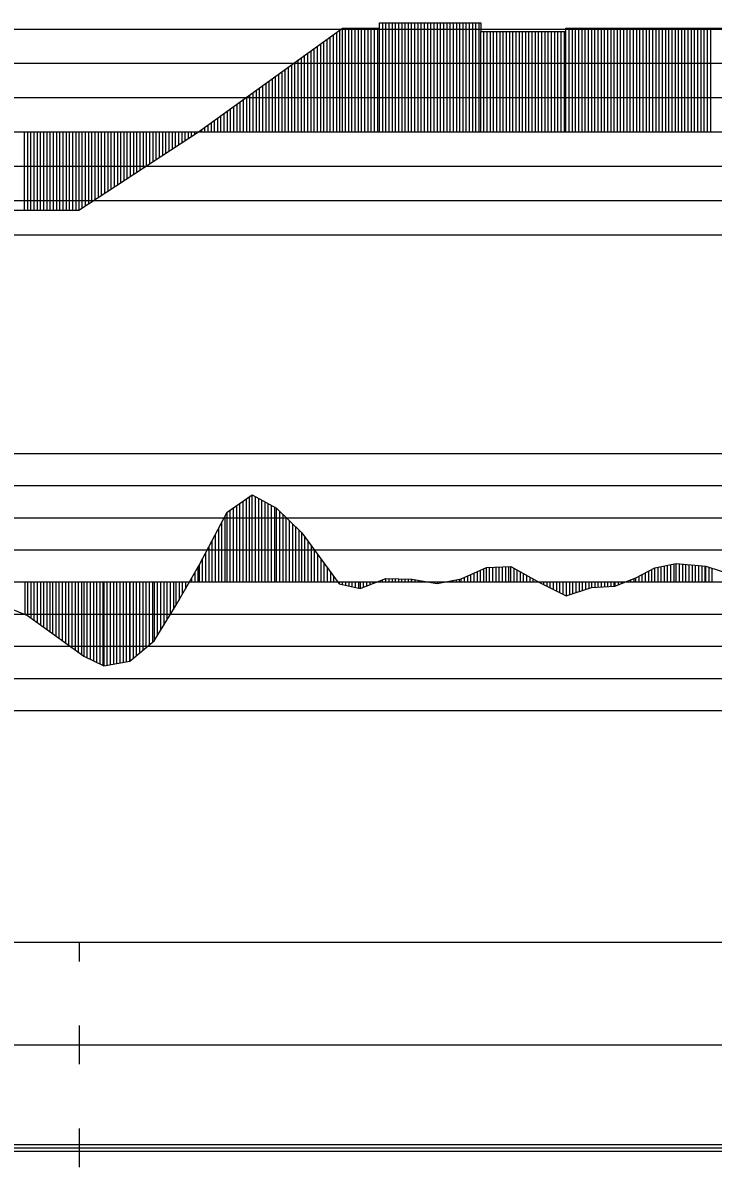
# Model space of a CAD drawing. Extents: x 2 to 10148, y 0 to 380.
# Drawn here: x 8395.3 to 8448.9, y 196.5 to 285.5 of the extents above; entities that cross this region are included whole.
import ezdxf

# ---------------------------------------------------------------- set-up
doc = ezdxf.new("R2010")
doc.units = 0
for name, color, linetype in [('POSUN_CARA', 7, 'Continuous'), ('POSUN_RASTR', 7, 'Continuous'), ('RYCHL_RASTR', 7, 'Continuous'), ('ZRYCHL_CARA', 7, 'Continuous'), ('ZRYCHL_RASTR', 7, 'Continuous')]:
    doc.layers.add(name, color=color, linetype=linetype)

msp = doc.modelspace()

# ---------------------------------------------------------------- linework, layer by layer
at = {"layer": 'POSUN_CARA'}
for p, q in [((8411.154, 247.433), (8413.113, 248.785)), ((8412.404, 242), (8412.404, 248.296)), ((8412.654, 242), (8412.654, 248.468)), ((8412.904, 242), (8412.904, 248.641)), ((8413.113, 248.785), (8415.006, 247.748)), ((8413.113, 242), (8413.113, 248.785)), ((8413.363, 242), (8413.363, 248.648)), ((8413.613, 242), (8413.613, 248.511)), ((8413.863, 242), (8413.863, 248.374)), ((8409.008, 243.348), (8411.154, 247.433)), ((8411.154, 242), (8411.154, 247.433)), ((8411.404, 242), (8411.404, 247.606)), ((8411.654, 242), (8411.654, 247.778)), ((8411.904, 242), (8411.904, 247.951)), ((8412.154, 242), (8412.154, 248.123)), ((8414.113, 242), (8414.113, 248.237)), ((8414.363, 242), (8414.363, 248.1)), ((8414.613, 242), (8414.613, 247.963)), ((8414.863, 242), (8414.863, 247.826)), ((8415.006, 247.748), (8416.959, 245.814)), ((8415.006, 242), (8415.006, 247.748)), ((8415.256, 242), (8415.256, 247.5)), ((8410.758, 242), (8410.758, 246.68)), ((8411.008, 242), (8411.008, 247.156)), ((8415.506, 242), (8415.506, 247.253)), ((8415.756, 242), (8415.756, 247.005)), ((8416.006, 242), (8416.006, 246.757)), ((8416.256, 242), (8416.256, 246.51)), ((8410.258, 242), (8410.258, 245.728)), ((8410.508, 242), (8410.508, 246.204)), ((8416.506, 242), (8416.506, 246.262)), ((8416.756, 242), (8416.756, 246.015)), ((8416.959, 245.814), (8419.86, 241.867)), ((8416.959, 242), (8416.959, 245.814)), ((8409.758, 242), (8409.758, 244.776)), ((8410.008, 242), (8410.008, 245.252)), ((8417.209, 242), (8417.209, 245.474)), ((8417.459, 242), (8417.459, 245.134)), ((8417.709, 242), (8417.709, 244.793)), ((8409.258, 242), (8409.258, 243.824)), ((8409.508, 242), (8409.508, 244.3)), ((8417.959, 242), (8417.959, 244.453)), ((8418.209, 242), (8418.209, 244.113)), ((8407.172, 240.163), (8409.008, 243.348)), ((8408.922, 242), (8408.922, 243.198)), ((8409.008, 242), (8409.008, 243.348)), ((8418.459, 242), (8418.459, 243.773)), ((8418.709, 242), (8418.709, 243.433)), ((8418.959, 242), (8418.959, 243.093)), ((8429.365, 242.256), (8431.315, 243.118)), ((8430.865, 242), (8430.865, 242.919)), ((8431.115, 242), (8431.115, 243.029)), ((8431.315, 243.118), (8433.21, 243.211)), ((8431.315, 242), (8431.315, 243.118)), ((8431.565, 242), (8431.565, 243.13)), ((8431.815, 242), (8431.815, 243.142)), ((8432.065, 242), (8432.065, 243.155)), ((8432.315, 242), (8432.315, 243.167)), ((8432.565, 242), (8432.565, 243.179)), ((8432.815, 242), (8432.815, 243.192)), ((8433.065, 242), (8433.065, 243.204)), ((8433.21, 243.211), (8435.504, 241.928)), ((8433.21, 242), (8433.21, 243.211)), ((8433.46, 242), (8433.46, 243.071)), ((8433.71, 242), (8433.71, 242.931)), ((8442.932, 242.333), (8444.404, 243.097)), ((8444.182, 242), (8444.182, 242.982)), ((8444.404, 243.097), (8446.077, 243.448)), ((8444.404, 242), (8444.404, 243.097)), ((8444.654, 242), (8444.654, 243.15)), ((8444.904, 242), (8444.904, 243.202)), ((8445.154, 242), (8445.154, 243.255)), ((8445.404, 242), (8445.404, 243.307)), ((8445.654, 242), (8445.654, 243.36)), ((8445.904, 242), (8445.904, 243.412)), ((8446.077, 243.448), (8448.373, 243.227)), ((8446.077, 242), (8446.077, 243.448)), ((8446.327, 242), (8446.327, 243.424)), ((8446.577, 242), (8446.577, 243.4)), ((8446.827, 242), (8446.827, 243.376)), ((8447.077, 242), (8447.077, 243.352)), ((8447.327, 242), (8447.327, 243.328)), ((8447.577, 242), (8447.577, 243.303)), ((8447.827, 242), (8447.827, 243.279)), ((8448.077, 242), (8448.077, 243.255)), ((8448.327, 242), (8448.327, 243.231)), ((8448.373, 243.227), (8450.675, 242.47)), ((8448.373, 242), (8448.373, 243.227)), ((8448.623, 242), (8448.623, 243.144)), ((8448.873, 242), (8448.873, 243.062)), ((8408.422, 242), (8408.422, 242.331)), ((8408.672, 242), (8408.672, 242.765)), ((8419.209, 242), (8419.209, 242.753)), ((8419.459, 242), (8419.459, 242.413)), ((8419.709, 242), (8419.709, 242.072)), ((8421.496, 241.501), (8423.503, 242.264)), ((8422.996, 242), (8422.996, 242.072)), ((8423.246, 242), (8423.246, 242.167)), ((8423.496, 242), (8423.496, 242.262)), ((8423.503, 242.264), (8425.525, 242.228)), ((8423.503, 242), (8423.503, 242.264)), ((8423.753, 242), (8423.753, 242.26)), ((8424.003, 242), (8424.003, 242.255)), ((8424.253, 242), (8424.253, 242.251)), ((8424.503, 242), (8424.503, 242.246)), ((8424.753, 242), (8424.753, 242.242)), ((8425.003, 242), (8425.003, 242.237)), ((8425.253, 242), (8425.253, 242.232)), ((8425.503, 242), (8425.503, 242.228)), ((8425.525, 242.228), (8427.482, 241.885)), ((8425.525, 242), (8425.525, 242.228)), ((8425.775, 242), (8425.775, 242.184)), ((8426.025, 242), (8426.025, 242.14)), ((8426.275, 242), (8426.275, 242.096)), ((8426.525, 242), (8426.525, 242.052)), ((8427.482, 241.885), (8429.365, 242.256)), ((8428.232, 242), (8428.232, 242.033)), ((8428.482, 242), (8428.482, 242.082)), ((8428.732, 242), (8428.732, 242.132)), ((8428.982, 242), (8428.982, 242.181)), ((8429.232, 242), (8429.232, 242.23)), ((8429.365, 242), (8429.365, 242.256)), ((8429.615, 242), (8429.615, 242.367)), ((8429.865, 242), (8429.865, 242.477)), ((8430.115, 242), (8430.115, 242.588)), ((8430.365, 242), (8430.365, 242.698)), ((8430.615, 242), (8430.615, 242.808)), ((8433.96, 242), (8433.96, 242.791)), ((8434.21, 242), (8434.21, 242.652)), ((8434.46, 242), (8434.46, 242.512)), ((8434.71, 242), (8434.71, 242.372)), ((8434.96, 242), (8434.96, 242.232)), ((8435.21, 242), (8435.21, 242.092)), ((8441.299, 241.688), (8442.932, 242.333)), ((8442.299, 242), (8442.299, 242.083)), ((8442.549, 242), (8442.549, 242.182)), ((8442.799, 242), (8442.799, 242.281)), ((8442.932, 242), (8442.932, 242.333)), ((8443.182, 242), (8443.182, 242.463)), ((8443.432, 242), (8443.432, 242.593)), ((8443.682, 242), (8443.682, 242.722)), ((8443.932, 242), (8443.932, 242.852)), ((8395.432, 242), (8395.432, 239.482)), ((8395.641, 242), (8395.641, 239.397)), ((8395.891, 242), (8395.891, 239.217)), ((8396.141, 242), (8396.141, 239.038)), ((8396.391, 242), (8396.391, 238.858)), ((8396.641, 242), (8396.641, 238.678)), ((8396.891, 242), (8396.891, 238.498)), ((8397.141, 242), (8397.141, 238.318)), ((8397.391, 242), (8397.391, 238.139)), ((8397.588, 242), (8397.588, 237.997)), ((8397.838, 242), (8397.838, 237.814)), ((8398.088, 242), (8398.088, 237.631)), ((8398.338, 242), (8398.338, 237.449)), ((8398.588, 242), (8398.588, 237.266)), ((8398.838, 242), (8398.838, 237.083)), ((8399.088, 242), (8399.088, 236.9)), ((8399.338, 242), (8399.338, 236.717)), ((8399.588, 242), (8399.588, 236.535)), ((8399.838, 242), (8399.838, 236.352)), ((8400.011, 242), (8400.011, 236.225)), ((8400.261, 242), (8400.261, 236.106)), ((8400.511, 242), (8400.511, 235.987)), ((8400.761, 242), (8400.761, 235.868)), ((8401.011, 242), (8401.011, 235.749)), ((8401.261, 242), (8401.261, 235.63)), ((8401.511, 242), (8401.511, 235.511)), ((8401.571, 242), (8401.571, 235.483)), ((8401.821, 242), (8401.821, 235.527)), ((8402.071, 242), (8402.071, 235.57)), ((8402.321, 242), (8402.321, 235.614)), ((8402.571, 242), (8402.571, 235.658)), ((8402.821, 242), (8402.821, 235.702)), ((8403.071, 242), (8403.071, 235.746)), ((8403.321, 242), (8403.321, 235.789)), ((8403.571, 242), (8403.571, 235.833)), ((8403.603, 242), (8403.603, 235.839)), ((8403.853, 242), (8403.853, 236.05)), ((8404.103, 242), (8404.103, 236.262)), ((8404.353, 242), (8404.353, 236.473)), ((8404.603, 242), (8404.603, 236.685)), ((8404.853, 242), (8404.853, 236.896)), ((8405.103, 242), (8405.103, 237.108)), ((8405.353, 242), (8405.353, 237.319)), ((8405.483, 242), (8405.483, 237.429)), ((8405.733, 242), (8405.733, 237.833)), ((8405.983, 242), (8405.983, 238.238)), ((8406.233, 242), (8406.233, 238.643)), ((8406.483, 242), (8406.483, 239.047)), ((8406.733, 242), (8406.733, 239.452)), ((8406.983, 242), (8406.983, 239.857)), ((8407.172, 242), (8407.172, 240.163)), ((8407.422, 242), (8407.422, 240.597)), ((8407.672, 242), (8407.672, 241.03)), ((8407.922, 242), (8407.922, 241.464)), ((8408.172, 242), (8408.172, 241.897)), ((8419.86, 242), (8419.86, 241.867)), ((8419.86, 241.867), (8421.496, 241.501)), ((8420.11, 242), (8420.11, 241.811)), ((8420.36, 242), (8420.36, 241.755)), ((8420.61, 242), (8420.61, 241.699)), ((8420.86, 242), (8420.86, 241.643)), ((8421.11, 242), (8421.11, 241.587)), ((8421.36, 242), (8421.36, 241.531)), ((8421.496, 242), (8421.496, 241.501)), ((8421.746, 242), (8421.746, 241.596)), ((8421.996, 242), (8421.996, 241.691)), ((8422.246, 242), (8422.246, 241.786)), ((8422.496, 242), (8422.496, 241.881)), ((8422.746, 242), (8422.746, 241.976)), ((8426.775, 242), (8426.775, 242.009)), ((8427.025, 242), (8427.025, 241.965)), ((8427.275, 242), (8427.275, 241.921)), ((8427.482, 242), (8427.482, 241.885)), ((8427.732, 242), (8427.732, 241.934)), ((8427.982, 242), (8427.982, 241.984)), ((8435.46, 242), (8435.46, 241.952)), ((8435.504, 242), (8435.504, 241.928)), ((8435.504, 241.928), (8437.516, 240.917)), ((8435.754, 242), (8435.754, 241.802)), ((8436.004, 242), (8436.004, 241.676)), ((8436.254, 242), (8436.254, 241.551)), ((8436.504, 242), (8436.504, 241.425)), ((8436.754, 242), (8436.754, 241.3)), ((8437.004, 242), (8437.004, 241.174)), ((8437.254, 242), (8437.254, 241.049)), ((8437.504, 242), (8437.504, 240.923)), ((8437.516, 242), (8437.516, 240.917)), ((8437.516, 240.917), (8439.482, 241.585)), ((8437.766, 242), (8437.766, 241.002)), ((8438.016, 242), (8438.016, 241.087)), ((8438.266, 242), (8438.266, 241.172)), ((8438.516, 242), (8438.516, 241.257)), ((8438.766, 242), (8438.766, 241.341)), ((8439.016, 242), (8439.016, 241.426)), ((8439.266, 242), (8439.266, 241.511)), ((8439.482, 242), (8439.482, 241.585)), ((8439.482, 241.585), (8441.299, 241.688)), ((8439.732, 242), (8439.732, 241.599)), ((8439.982, 242), (8439.982, 241.613)), ((8440.232, 242), (8440.232, 241.627)), ((8440.482, 242), (8440.482, 241.642)), ((8440.732, 242), (8440.732, 241.656)), ((8440.982, 242), (8440.982, 241.67)), ((8441.232, 242), (8441.232, 241.684)), ((8441.299, 242), (8441.299, 241.688)), ((8441.549, 242), (8441.549, 241.787)), ((8441.799, 242), (8441.799, 241.886)), ((8442.049, 242), (8442.049, 241.985)), ((8393.682, 240.192), (8395.641, 239.397)), ((8395.641, 239.397), (8397.588, 237.997)), ((8405.483, 237.429), (8407.172, 240.163)), ((8397.588, 237.997), (8400.011, 236.225)), ((8403.603, 235.839), (8405.483, 237.429)), ((8400.011, 236.225), (8401.571, 235.483)), ((8401.571, 235.483), (8403.603, 235.839))]:
    msp.add_line(p, q, dxfattribs=at)
at = {"layer": 'POSUN_RASTR'}
for p, q in [((8302, 252), (8498, 252)), ((8302, 249.5), (8498, 249.5)), ((8302, 247), (8498, 247)), ((8302, 244.5), (8498, 244.5)), ((8072.18, 242), (9138.147, 242)), ((8302, 239.5), (8498, 239.5)), ((8302, 237), (8498, 237)), ((8302, 234.5), (8498, 234.5)), ((8302, 232), (8498, 232))]:
    msp.add_line(p, q, dxfattribs=at)
at = {"layer": 'RYCHL_RASTR'}
for p, q in [((8072.18, 214), (9140.348, 214)), ((8399.684, 212.5), (8399.684, 214)), ((8399.684, 204.5), (8399.684, 207.5)), ((8072.18, 206), (9140.391, 206)), ((8399.684, 196.5), (8399.684, 199.5)), ((8072.18, 198.25), (9140.391, 198.25)), ((8072.18, 198), (9140.391, 198)), ((8072.18, 197.75), (9140.391, 197.75))]:
    msp.add_line(p, q, dxfattribs=at)
at = {"layer": 'ZRYCHL_CARA'}
for p, q in [((8408.933, 277), (8420.117, 285.075)), ((8419.683, 277), (8419.683, 284.761)), ((8419.933, 277), (8419.933, 284.942)), ((8420.117, 277), (8420.117, 285.075)), ((8420.117, 285.075), (8423.004, 285.075)), ((8420.367, 277), (8420.367, 285.075)), ((8420.617, 277), (8420.617, 285.075)), ((8420.867, 277), (8420.867, 285.075)), ((8421.117, 277), (8421.117, 285.075)), ((8421.367, 277), (8421.367, 285.075)), ((8421.617, 277), (8421.617, 285.075)), ((8421.867, 277), (8421.867, 285.075)), ((8422.117, 277), (8422.117, 285.075)), ((8422.367, 277), (8422.367, 285.075)), ((8422.617, 277), (8422.617, 285.075)), ((8422.867, 277), (8422.867, 285.075)), ((8423.004, 277), (8423.004, 285.478)), ((8423.004, 285.075), (8423.004, 285.478)), ((8423.004, 285.478), (8430.875, 285.478)), ((8423.254, 277), (8423.254, 285.478)), ((8423.504, 277), (8423.504, 285.478)), ((8423.754, 277), (8423.754, 285.478)), ((8424.004, 277), (8424.004, 285.478)), ((8424.254, 277), (8424.254, 285.478)), ((8424.504, 277), (8424.504, 285.478)), ((8424.754, 277), (8424.754, 285.478)), ((8425.004, 277), (8425.004, 285.478)), ((8425.254, 277), (8425.254, 285.478)), ((8425.504, 277), (8425.504, 285.478)), ((8425.754, 277), (8425.754, 285.478)), ((8426.004, 277), (8426.004, 285.478)), ((8426.254, 277), (8426.254, 285.478)), ((8426.504, 277), (8426.504, 285.478)), ((8426.754, 277), (8426.754, 285.478)), ((8427.004, 277), (8427.004, 285.478)), ((8427.254, 277), (8427.254, 285.478)), ((8427.504, 277), (8427.504, 285.478)), ((8427.754, 277), (8427.754, 285.478)), ((8428.004, 277), (8428.004, 285.478)), ((8428.254, 277), (8428.254, 285.478)), ((8428.504, 277), (8428.504, 285.478)), ((8428.754, 277), (8428.754, 285.478)), ((8429.004, 277), (8429.004, 285.478)), ((8429.254, 277), (8429.254, 285.478)), ((8429.504, 277), (8429.504, 285.478)), ((8429.754, 277), (8429.754, 285.478)), ((8430.004, 277), (8430.004, 285.478)), ((8430.254, 277), (8430.254, 285.478)), ((8430.504, 277), (8430.504, 285.478)), ((8430.754, 277), (8430.754, 285.478)), ((8430.875, 285.478), (8430.875, 284.815)), ((8430.875, 277), (8430.875, 284.815)), ((8430.875, 284.815), (8437.501, 284.815)), ((8431.125, 277), (8431.125, 284.815)), ((8431.375, 277), (8431.375, 284.815)), ((8431.625, 277), (8431.625, 284.815)), ((8431.875, 277), (8431.875, 284.815)), ((8432.125, 277), (8432.125, 284.815)), ((8432.375, 277), (8432.375, 284.815)), ((8432.625, 277), (8432.625, 284.815)), ((8432.875, 277), (8432.875, 284.815)), ((8433.125, 277), (8433.125, 284.815)), ((8433.375, 277), (8433.375, 284.815)), ((8433.625, 277), (8433.625, 284.815)), ((8433.875, 277), (8433.875, 284.815)), ((8434.125, 277), (8434.125, 284.815)), ((8434.375, 277), (8434.375, 284.815)), ((8434.625, 277), (8434.625, 284.815)), ((8434.875, 277), (8434.875, 284.815)), ((8435.125, 277), (8435.125, 284.815)), ((8435.375, 277), (8435.375, 284.815)), ((8435.625, 277), (8435.625, 284.815)), ((8435.875, 277), (8435.875, 284.815)), ((8436.125, 277), (8436.125, 284.815)), ((8436.375, 277), (8436.375, 284.815)), ((8436.625, 277), (8436.625, 284.815)), ((8436.875, 277), (8436.875, 284.815)), ((8437.125, 277), (8437.125, 284.815)), ((8437.375, 277), (8437.375, 284.815)), ((8437.501, 277), (8437.501, 285.075)), ((8437.501, 284.815), (8437.501, 285.075)), ((8437.501, 285.075), (8461.713, 285.075)), ((8437.751, 277), (8437.751, 285.075)), ((8438.001, 277), (8438.001, 285.075)), ((8438.251, 277), (8438.251, 285.075)), ((8438.501, 277), (8438.501, 285.075)), ((8438.751, 277), (8438.751, 285.075)), ((8439.001, 277), (8439.001, 285.075)), ((8439.251, 277), (8439.251, 285.075)), ((8439.501, 277), (8439.501, 285.075)), ((8439.751, 277), (8439.751, 285.075)), ((8440.001, 277), (8440.001, 285.075)), ((8440.251, 277), (8440.251, 285.075)), ((8440.501, 277), (8440.501, 285.075)), ((8440.751, 277), (8440.751, 285.075)), ((8441.001, 277), (8441.001, 285.075)), ((8441.251, 277), (8441.251, 285.075)), ((8441.501, 277), (8441.501, 285.075)), ((8441.751, 277), (8441.751, 285.075)), ((8442.001, 277), (8442.001, 285.075)), ((8442.251, 277), (8442.251, 285.075)), ((8442.501, 277), (8442.501, 285.075)), ((8442.751, 277), (8442.751, 285.075)), ((8443.001, 277), (8443.001, 285.075)), ((8443.251, 277), (8443.251, 285.075)), ((8443.501, 277), (8443.501, 285.075)), ((8443.751, 277), (8443.751, 285.075)), ((8444.001, 277), (8444.001, 285.075)), ((8444.251, 277), (8444.251, 285.075)), ((8444.501, 277), (8444.501, 285.075)), ((8444.751, 277), (8444.751, 285.075)), ((8445.001, 277), (8445.001, 285.075)), ((8445.251, 277), (8445.251, 285.075)), ((8445.501, 277), (8445.501, 285.075)), ((8445.751, 277), (8445.751, 285.075)), ((8446.001, 277), (8446.001, 285.075)), ((8446.251, 277), (8446.251, 285.075)), ((8446.501, 277), (8446.501, 285.075)), ((8446.751, 277), (8446.751, 285.075)), ((8447.001, 277), (8447.001, 285.075)), ((8447.251, 277), (8447.251, 285.075)), ((8447.501, 277), (8447.501, 285.075)), ((8447.751, 277), (8447.751, 285.075)), ((8448.001, 277), (8448.001, 285.075)), ((8448.251, 277), (8448.251, 285.075)), ((8448.501, 277), (8448.501, 285.075)), ((8448.751, 277), (8448.751, 285.075)), ((8418.433, 277), (8418.433, 283.859)), ((8418.683, 277), (8418.683, 284.039)), ((8418.933, 277), (8418.933, 284.22)), ((8419.183, 277), (8419.183, 284.4)), ((8419.433, 277), (8419.433, 284.581)), ((8417.183, 277), (8417.183, 282.956)), ((8417.433, 277), (8417.433, 283.137)), ((8417.683, 277), (8417.683, 283.317)), ((8417.933, 277), (8417.933, 283.498)), ((8418.183, 277), (8418.183, 283.678)), ((8416.183, 277), (8416.183, 282.234)), ((8416.433, 277), (8416.433, 282.415)), ((8416.683, 277), (8416.683, 282.595)), ((8416.933, 277), (8416.933, 282.776)), ((8414.933, 277), (8414.933, 281.332)), ((8415.183, 277), (8415.183, 281.512)), ((8415.433, 277), (8415.433, 281.693)), ((8415.683, 277), (8415.683, 281.873)), ((8415.933, 277), (8415.933, 282.054)), ((8413.683, 277), (8413.683, 280.429)), ((8413.933, 277), (8413.933, 280.61)), ((8414.183, 277), (8414.183, 280.79)), ((8414.433, 277), (8414.433, 280.971)), ((8414.683, 277), (8414.683, 281.151)), ((8412.433, 277), (8412.433, 279.527)), ((8412.683, 277), (8412.683, 279.707)), ((8412.933, 277), (8412.933, 279.888)), ((8413.183, 277), (8413.183, 280.068)), ((8413.433, 277), (8413.433, 280.249)), ((8411.183, 277), (8411.183, 278.624)), ((8411.433, 277), (8411.433, 278.805)), ((8411.683, 277), (8411.683, 278.985)), ((8411.933, 277), (8411.933, 279.166)), ((8412.183, 277), (8412.183, 279.346)), ((8409.933, 277), (8409.933, 277.722)), ((8410.183, 277), (8410.183, 277.902)), ((8410.433, 277), (8410.433, 278.083)), ((8410.683, 277), (8410.683, 278.263)), ((8410.933, 277), (8410.933, 278.444)), ((8072.18, 277), (9138.147, 277)), ((8395.388, 277), (8395.388, 270.906)), ((8395.638, 277), (8395.638, 270.906)), ((8395.888, 277), (8395.888, 270.906)), ((8396.138, 277), (8396.138, 270.906)), ((8396.388, 277), (8396.388, 270.906)), ((8396.638, 277), (8396.638, 270.906)), ((8396.888, 277), (8396.888, 270.906)), ((8397.138, 277), (8397.138, 270.906)), ((8397.388, 277), (8397.388, 270.906)), ((8397.638, 277), (8397.638, 270.906)), ((8397.888, 277), (8397.888, 270.906)), ((8398.138, 277), (8398.138, 270.906)), ((8398.388, 277), (8398.388, 270.906)), ((8398.638, 277), (8398.638, 270.906)), ((8398.888, 277), (8398.888, 270.906)), ((8399.138, 277), (8399.138, 270.906)), ((8399.388, 277), (8399.388, 270.906)), ((8399.627, 277), (8399.627, 270.906)), ((8399.627, 270.906), (8408.933, 277)), ((8399.877, 277), (8399.877, 271.07)), ((8400.127, 277), (8400.127, 271.234)), ((8400.377, 277), (8400.377, 271.398)), ((8400.627, 277), (8400.627, 271.561)), ((8400.877, 277), (8400.877, 271.725)), ((8401.127, 277), (8401.127, 271.889)), ((8401.377, 277), (8401.377, 272.052)), ((8401.627, 277), (8401.627, 272.216)), ((8401.877, 277), (8401.877, 272.38)), ((8402.127, 277), (8402.127, 272.543)), ((8402.377, 277), (8402.377, 272.707)), ((8402.627, 277), (8402.627, 272.871)), ((8402.877, 277), (8402.877, 273.035)), ((8403.127, 277), (8403.127, 273.198)), ((8403.377, 277), (8403.377, 273.362)), ((8403.627, 277), (8403.627, 273.526)), ((8403.877, 277), (8403.877, 273.689)), ((8404.127, 277), (8404.127, 273.853)), ((8404.377, 277), (8404.377, 274.017)), ((8404.627, 277), (8404.627, 274.181)), ((8404.877, 277), (8404.877, 274.344)), ((8405.127, 277), (8405.127, 274.508)), ((8405.377, 277), (8405.377, 274.672)), ((8405.627, 277), (8405.627, 274.835)), ((8405.877, 277), (8405.877, 274.999)), ((8406.127, 277), (8406.127, 275.163)), ((8406.377, 277), (8406.377, 275.326)), ((8406.627, 277), (8406.627, 275.49)), ((8406.877, 277), (8406.877, 275.654)), ((8407.127, 277), (8407.127, 275.818)), ((8407.377, 277), (8407.377, 275.981)), ((8407.627, 277), (8407.627, 276.145)), ((8407.877, 277), (8407.877, 276.309)), ((8408.127, 277), (8408.127, 276.472)), ((8408.377, 277), (8408.377, 276.636)), ((8408.627, 277), (8408.627, 276.8)), ((8408.877, 277), (8408.877, 276.964)), ((8409.183, 277), (8409.183, 277.18)), ((8409.433, 277), (8409.433, 277.361)), ((8409.683, 277), (8409.683, 277.541)), ((8393.388, 270.906), (8399.627, 270.906))]:
    msp.add_line(p, q, dxfattribs=at)
at = {"layer": 'ZRYCHL_RASTR'}
for p, q in [((8302, 285), (8498, 285)), ((8302, 282.333), (8498, 282.333)), ((8302, 279.667), (8498, 279.667)), ((8302, 274.333), (8498, 274.333)), ((8302, 271.667), (8498, 271.667)), ((8302, 269), (8498, 269))]:
    msp.add_line(p, q, dxfattribs=at)

doc.saveas('drawing.dxf')
